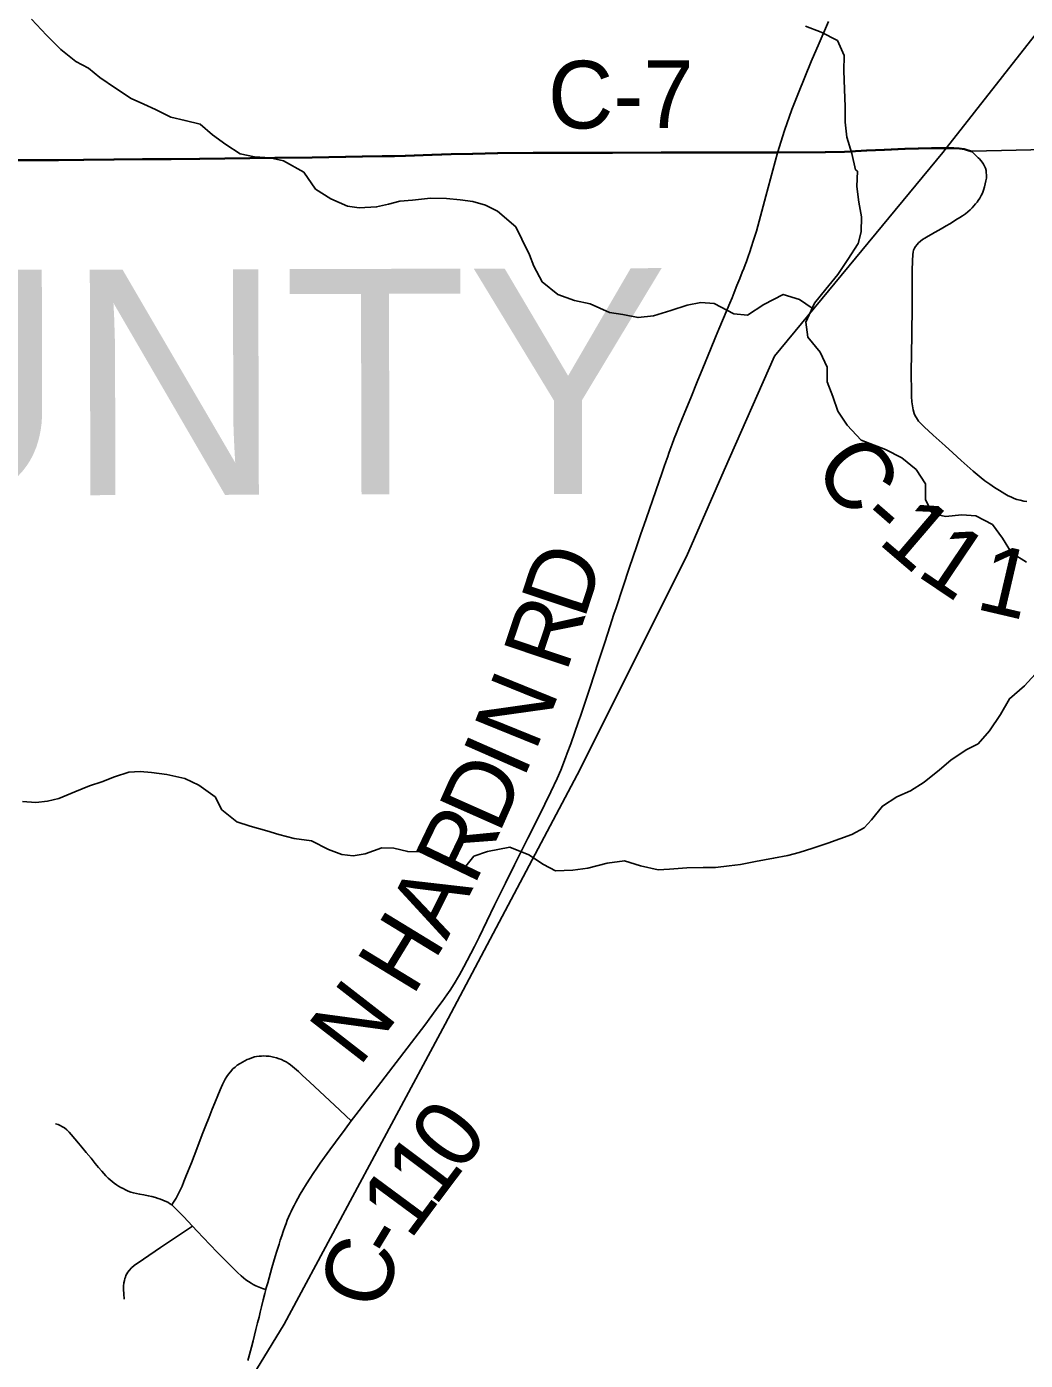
# Model space of a CAD drawing. Extents: x -87 to 2145, y -2128 to 440.
# Drawn here: x 210.91 to 233.05, y 184.67 to 214.23 of the extents above; entities that cross this region are included whole.
import ezdxf

# ---------------------------------------------------------------- set-up
doc = ezdxf.new("R2010")
doc.units = 0
for name, color, linetype in [('GM_X_County_Road', 7, 'Continuous'), ('GM_X_County_Road_Text', 7, 'Continuous'), ('GM_X_County_Text', 7, 'Continuous'), ('GM_X_Minor_River', 7, 'Continuous'), ('GM_X_Rail_Line', 7, 'Continuous'), ('GM_X_Township', 7, 'Continuous'), ('GM_X_Township_Road', 7, 'Continuous'), ('SH_Cut_Line', 7, 'Continuous')]:
    doc.layers.add(name, color=color, linetype=linetype)

msp = doc.modelspace()

# ---------------------------------------------------------------- linework, layer by layer
at = {"layer": 'GM_X_County_Road'}
msp.add_line((215.809, 184.661), (215.824, 184.715), dxfattribs=at)
for points in [[(227.55, 211.43), (227.707, 211.93), (227.872, 212.392), (228.014, 212.759), (228.302, 213.456), (228.477, 213.863), (228.684, 214.345)], [(210.417, 211.262), (211.04, 211.262), (211.614, 211.262), (212.172, 211.267), (212.844, 211.276), (213.484, 211.282), (214.107, 211.284), (214.746, 211.292), (215.303, 211.298), (216.419, 211.313), (217.239, 211.322), (218.354, 211.346), (218.797, 211.349), (219.059, 211.351), (219.306, 211.357), (219.502, 211.364), (219.895, 211.379), (220.108, 211.386), (220.321, 211.392), (220.796, 211.402), (221.353, 211.414), (221.943, 211.421), (222.139, 211.422), (222.287, 211.422), (222.435, 211.423), (222.795, 211.426), (223.352, 211.426), (223.894, 211.426), (224.271, 211.428), (224.976, 211.431), (225.452, 211.429), (225.649, 211.429), (226.14, 211.433), (226.615, 211.435), (227.55, 211.43)], [(222.891, 198.124), (222.969, 198.328), (223.143, 198.824), (223.185, 198.948), (223.293, 199.275), (223.396, 199.587), (223.577, 200.131), (223.628, 200.287), (223.714, 200.552), (223.789, 200.786), (223.927, 201.206), (223.973, 201.346), (224.273, 202.249), (224.423, 202.7), (224.515, 202.963), (224.641, 203.318), (224.853, 203.94), (224.994, 204.344), (225.042, 204.478), (225.079, 204.586), (225.118, 204.697), (225.146, 204.777), (225.174, 204.858), (225.22, 204.977), (225.265, 205.097), (225.315, 205.227), (225.365, 205.355), (225.433, 205.518), (225.5, 205.68), (225.63, 206.002), (225.771, 206.355), (225.897, 206.661), (226.064, 207.069), (226.177, 207.347), (226.251, 207.525), (226.353, 207.768), (226.494, 208.102), (226.544, 208.221), (226.589, 208.332), (226.654, 208.493), (226.717, 208.647), (226.771, 208.784), (226.806, 208.87), (226.834, 208.946), (226.863, 209.022), (226.902, 209.131), (226.937, 209.234), (226.971, 209.335), (227.021, 209.493), (227.084, 209.697), (227.292, 210.47), (227.55, 211.43)], [(227.55, 211.43), (228.614, 211.436), (229.041, 211.445), (229.531, 211.473), (229.924, 211.492), (230.381, 211.511), (230.675, 211.521), (230.97, 211.53), (231.23, 211.53), (231.295, 211.53), (231.469, 211.528), (231.587, 211.52), (231.699, 211.502), (231.786, 211.476), (231.864, 211.45)], [(231.864, 211.45), (231.927, 211.394), (231.969, 211.351), (231.999, 211.323), (232.027, 211.295), (232.058, 211.262), (232.088, 211.223), (232.116, 211.182), (232.138, 211.139), (232.16, 211.089), (232.175, 211.041), (232.179, 210.993), (232.184, 210.937), (232.182, 210.872), (232.173, 210.813), (232.158, 210.742), (232.142, 210.679), (232.121, 210.607), (232.095, 210.538), (232.069, 210.485), (232.036, 210.425), (232.004, 210.377), (231.975, 210.338), (231.945, 210.299), (231.906, 210.253), (231.867, 210.212), (231.826, 210.171), (231.769, 210.123), (231.717, 210.082), (231.654, 210.036), (231.591, 209.995), (231.509, 209.943), (231.433, 209.897), (231.372, 209.86), (231.294, 209.815), (231.216, 209.769), (231.129, 209.719), (231.034, 209.667), (230.955, 209.624), (230.89, 209.587), (230.817, 209.542), (230.767, 209.507), (230.723, 209.474), (230.68, 209.435), (230.647, 209.398), (230.615, 209.355), (230.591, 209.316), (230.569, 209.277), (230.556, 209.227), (230.552, 209.177), (230.543, 209.04), (230.534, 208.827), (230.537, 208.604), (230.537, 207.983), (230.519, 206.924), (230.517, 206.638), (230.517, 206.43), (230.519, 206.252), (230.519, 206.145), (230.524, 206.032), (230.532, 205.913), (230.543, 205.82), (230.558, 205.733), (230.582, 205.653), (230.604, 205.603), (230.63, 205.557), (230.654, 205.52), (230.678, 205.485), (230.712, 205.449), (230.758, 205.403), (230.814, 205.351), (230.903, 205.268), (231.003, 205.177), (231.268, 204.936), (231.439, 204.782), (231.622, 204.615), (231.758, 204.492), (231.889, 204.377), (231.98, 204.298), (232.067, 204.227), (232.149, 204.164), (232.262, 204.084), (232.366, 204.014), (232.475, 203.945), (232.594, 203.871), (232.665, 203.832), (232.722, 203.804), (232.796, 203.771), (232.858, 203.75), (232.933, 203.73), (233.011, 203.712), (233.077, 203.702)], [(218.103, 189.976), (218.208, 190.112), (218.429, 190.398), (218.683, 190.729), (219.515, 191.806), (219.731, 192.095), (219.983, 192.44), (220.044, 192.523), (220.118, 192.623), (220.224, 192.768), (220.294, 192.87), (220.346, 192.952), (220.404, 193.048), (220.456, 193.135), (220.502, 193.213), (220.548, 193.293), (220.6, 193.389), (220.673, 193.527), (220.835, 193.842), (220.936, 194.048), (221.281, 194.756), (221.519, 195.242), (221.724, 195.652), (222.02, 196.238), (222.264, 196.721), (222.529, 197.267), (222.667, 197.565), (222.746, 197.745), (222.852, 198.022), (222.891, 198.124)], [(216.209, 186.234), (216.22, 186.275), (216.251, 186.383), (216.281, 186.494), (216.311, 186.607), (216.344, 186.718), (216.381, 186.841), (216.418, 186.965), (216.454, 187.085), (216.502, 187.241), (216.53, 187.328), (216.565, 187.429), (216.593, 187.521), (216.63, 187.627), (216.659, 187.703), (216.685, 187.77), (216.715, 187.841), (216.741, 187.905), (216.769, 187.963), (216.803, 188.034), (216.834, 188.102), (216.871, 188.172), (216.915, 188.251), (216.971, 188.35), (217.03, 188.447), (217.112, 188.58), (217.192, 188.705), (217.259, 188.807), (217.338, 188.925), (217.416, 189.04), (217.509, 189.17), (217.631, 189.335), (217.755, 189.504), (217.965, 189.793), (218.103, 189.976)], [(215.824, 184.715), (215.888, 184.955), (215.927, 185.101), (215.958, 185.225), (215.99, 185.35), (216.027, 185.498), (216.058, 185.624), (216.086, 185.737), (216.114, 185.852), (216.151, 186.006), (216.186, 186.147), (216.209, 186.234)]]:
    msp.add_lwpolyline(points, dxfattribs=at)
at = {"layer": 'GM_X_Minor_River'}
for points in [[(217.049, 211.002), (216.601, 211.256), (216.302, 211.323), (215.96, 211.34), (215.641, 211.407), (215.324, 211.615), (215.027, 211.833), (214.751, 212.07), (214.421, 212.147), (214.101, 212.224), (213.763, 212.393), (213.504, 212.509), (213.226, 212.635), (212.879, 212.864), (212.533, 213.103), (212.276, 213.309), (211.998, 213.456), (211.662, 213.725), (211.347, 214.043), (211.013, 214.393)], [(229.282, 211.055), (229.198, 211.413), (229.086, 211.778), (229.052, 212.11), (229.05, 212.452), (229.038, 212.845), (229.026, 213.248), (229.033, 213.59), (228.88, 213.925), (228.522, 214.104), (228.173, 214.242)], [(228.319, 207.986), (228.039, 208.183), (227.68, 208.292), (227.252, 208.07), (226.885, 207.836), (226.584, 207.863), (226.147, 208.094), (225.856, 208.111), (225.553, 208.057), (225.188, 207.934), (224.804, 207.822), (224.461, 207.779), (224.121, 207.847), (223.83, 207.894), (223.402, 208.084), (223.052, 208.162), (222.682, 208.291), (222.337, 208.571), (222.153, 208.917), (222.058, 209.171), (221.885, 209.517), (221.75, 209.791), (221.345, 210.142), (221.077, 210.269), (220.797, 210.356), (220.516, 210.392), (220.215, 210.419), (219.863, 210.427), (219.46, 210.385), (219.178, 210.361), (218.925, 210.297), (218.663, 210.232), (218.28, 210.21), (218.019, 210.246), (217.651, 210.415), (217.314, 210.624), (217.049, 211.002)], [(229.282, 211.055), (229.328, 211.024), (229.31, 210.682), (229.353, 210.339), (229.416, 210.015), (229.409, 209.683), (229.343, 209.423), (229.114, 209.066), (228.886, 208.738), (228.627, 208.412), (228.369, 208.096), (228.179, 207.677), (228.222, 207.344), (228.496, 207.016), (228.65, 206.681), (228.653, 206.359), (228.777, 206.034), (228.89, 205.709), (229.094, 205.393), (229.409, 205.064)], [(229.409, 205.064), (229.946, 204.856), (230.305, 204.671), (230.623, 204.416), (230.83, 204.092), (230.836, 203.751), (230.983, 203.437), (231.274, 203.374), (231.635, 203.41), (231.946, 203.386), (232.315, 203.191), (232.543, 202.887), (232.74, 202.563), (233.069, 202.359)], [(229.47, 196.467), (229.634, 196.645), (229.878, 196.953), (230.201, 197.16), (230.504, 197.287), (230.807, 197.484), (231.141, 197.752), (231.394, 197.97), (231.738, 198.197), (232.001, 198.334), (232.255, 198.622), (232.499, 198.981), (232.694, 199.33), (233.028, 199.617), (233.262, 199.876), (233.365, 200.126), (233.63, 200.464), (233.854, 200.813), (234.158, 201.101), (234.5, 201.167), (234.751, 201.174), (235.093, 201.251), (235.474, 201.246)], [(229.47, 196.467), (229.197, 196.319), (228.67, 196.13), (228.336, 196.016), (228.032, 195.923), (227.78, 195.858), (227.467, 195.794), (227.063, 195.723), (226.73, 195.66), (226.478, 195.625), (226.175, 195.592), (225.904, 195.587), (225.542, 195.585), (225.159, 195.554), (224.907, 195.539), (224.517, 195.628), (224.157, 195.737), (223.774, 195.685), (223.349, 195.574), (223.017, 195.531), (222.634, 195.519), (222.366, 195.656), (222.039, 195.874), (221.62, 196.044), (221.125, 195.945), (220.821, 195.841), (220.615, 195.584), (220.264, 195.642), (219.957, 195.87), (219.687, 195.936), (219.356, 195.944), (219.046, 196.021), (218.784, 196.027), (218.409, 195.895), (218.147, 195.85), (217.896, 195.876), (217.597, 195.993), (217.219, 196.182), (216.838, 196.231), (216.498, 196.319), (216.229, 196.406), (215.859, 196.504), (215.569, 196.601), (215.233, 196.87), (215.089, 197.155), (214.722, 197.414), (214.414, 197.562), (214.014, 197.651), (213.673, 197.699), (213.422, 197.715), (213.17, 197.701), (212.856, 197.597), (212.572, 197.493), (212.299, 197.399), (211.974, 197.265), (211.619, 197.122), (211.366, 197.058), (211.114, 197.033), (210.813, 197.05)]]:
    msp.add_lwpolyline(points, dxfattribs=at)
at = {"layer": 'GM_X_Rail_Line'}
for points in [[(231.215, 211.437), (234.568, 215.709)], [(231.215, 211.437), (227.484, 206.926), (226.367, 204.401), (225.533, 202.485), (224.34, 200.099), (223.181, 197.771), (220.183, 192.118), (216.618, 185.472), (214.856, 182.587), (213.005, 179.547), (212.156, 177.992), (211.541, 175.876), (211.231, 174.628), (211.251, 173.342), (211.443, 172.568), (212.989, 169.799), (214.598, 168.117), (215.987, 166.693), (216.99, 165.879), (217.391, 165.382), (217.686, 164.673), (217.994, 163.659), (219.01, 157.944)]]:
    msp.add_lwpolyline(points, dxfattribs=at)
at = {"layer": 'GM_X_Township'}
for points in [[(210.411, 211.277), (211.034, 211.277), (211.608, 211.276), (212.166, 211.282), (212.838, 211.291), (213.477, 211.296), (214.101, 211.298), (214.74, 211.306), (215.297, 211.313), (216.412, 211.328), (217.233, 211.336), (218.348, 211.36), (218.791, 211.363), (219.053, 211.365), (219.299, 211.371), (219.496, 211.378), (219.889, 211.393), (220.102, 211.401), (220.315, 211.406), (220.79, 211.417), (221.347, 211.428), (221.937, 211.435), (222.133, 211.436), (222.281, 211.436), (222.428, 211.437), (222.789, 211.44), (223.346, 211.44), (223.888, 211.44), (224.265, 211.442), (224.97, 211.445), (225.446, 211.443), (225.643, 211.444), (226.134, 211.447), (226.609, 211.449), (227.544, 211.444), (228.608, 211.45), (229.034, 211.459), (229.525, 211.487), (229.918, 211.506), (230.375, 211.525), (230.669, 211.535), (230.964, 211.544), (231.224, 211.544), (231.289, 211.544), (231.463, 211.542), (231.58, 211.534), (231.693, 211.517), (231.78, 211.49), (231.858, 211.465), (252.829, 211.94)], [(252.829, 211.94), (231.858, 211.465), (231.78, 211.49), (231.693, 211.517), (231.58, 211.534), (231.463, 211.542), (231.289, 211.544), (231.224, 211.544), (230.964, 211.544), (230.669, 211.535), (230.375, 211.525), (229.918, 211.506), (229.525, 211.487), (229.034, 211.459), (228.608, 211.45), (227.544, 211.444), (226.609, 211.449), (226.134, 211.447), (225.643, 211.444), (225.446, 211.443), (224.97, 211.445), (224.265, 211.442), (223.888, 211.44), (223.346, 211.44), (222.789, 211.44), (222.428, 211.437), (222.281, 211.436), (222.133, 211.436), (221.937, 211.435), (221.347, 211.428), (220.79, 211.417), (220.315, 211.406), (220.102, 211.401), (219.889, 211.393), (219.496, 211.378), (219.299, 211.371), (219.053, 211.365), (218.791, 211.363), (218.348, 211.36), (217.233, 211.336), (216.412, 211.328), (215.297, 211.313), (214.74, 211.306), (214.101, 211.298), (213.477, 211.296), (212.838, 211.291), (212.166, 211.282), (211.608, 211.276), (211.034, 211.277), (210.411, 211.277)]]:
    msp.add_lwpolyline(points, dxfattribs=at)
at = {"layer": 'GM_X_Township_Road'}
for points in [[(214.123, 188.11), (214.164, 188.174), (214.194, 188.22), (214.22, 188.263), (214.268, 188.352), (214.311, 188.439), (214.351, 188.528), (214.392, 188.628), (214.437, 188.743), (214.485, 188.864), (214.559, 189.046), (214.68, 189.357), (214.8, 189.669), (214.873, 189.858), (214.952, 190.054), (215.023, 190.234), (215.08, 190.372), (215.148, 190.538), (215.199, 190.659), (215.251, 190.78), (215.281, 190.843), (215.311, 190.899), (215.344, 190.961), (215.381, 191.013), (215.425, 191.064), (215.481, 191.125), (215.527, 191.167), (215.577, 191.206), (215.642, 191.248), (215.689, 191.277), (215.743, 191.306), (215.796, 191.332), (215.848, 191.353), (215.902, 191.373), (215.961, 191.391), (216.004, 191.399), (216.061, 191.408), (216.113, 191.412), (216.163, 191.413), (216.215, 191.412), (216.28, 191.406), (216.323, 191.399), (216.379, 191.389), (216.445, 191.373), (216.505, 191.353), (216.555, 191.334), (216.607, 191.308), (216.66, 191.28), (216.705, 191.251), (216.758, 191.216), (216.8, 191.182), (216.848, 191.143), (216.931, 191.067), (217.024, 190.982), (217.174, 190.839), (217.406, 190.622), (217.735, 190.319), (218.103, 189.976)], [(211.545, 189.911), (211.602, 189.892), (211.652, 189.87), (211.699, 189.846), (211.743, 189.819), (211.797, 189.775), (211.849, 189.722), (211.895, 189.672), (211.977, 189.573), (212.055, 189.479), (212.127, 189.393), (212.227, 189.275), (212.335, 189.145), (212.428, 189.03), (212.5, 188.943), (212.574, 188.859), (212.615, 188.811), (212.665, 188.756), (212.717, 188.707), (212.756, 188.668), (212.802, 188.629), (212.847, 188.592), (212.897, 188.557), (212.945, 188.529), (212.993, 188.501), (213.045, 188.472), (213.101, 188.444), (213.16, 188.418), (213.216, 188.396), (213.275, 188.379), (213.342, 188.366), (213.412, 188.353), (213.503, 188.336), (213.603, 188.316), (213.685, 188.297), (213.763, 188.275), (213.822, 188.255), (213.874, 188.238), (213.926, 188.219), (213.978, 188.197), (214.034, 188.169), (214.076, 188.143), (214.123, 188.11)], [(214.123, 188.11), (214.193, 188.049), (214.245, 187.997), (214.301, 187.936), (214.382, 187.854), (214.581, 187.641)], [(213.072, 186.019), (213.059, 186.142), (213.053, 186.238), (213.055, 186.31), (213.064, 186.385), (213.073, 186.437), (213.083, 186.477), (213.095, 186.512), (213.109, 186.548), (213.128, 186.583), (213.15, 186.618), (213.176, 186.657), (213.228, 186.715), (213.294, 186.77), (213.494, 186.91), (213.872, 187.166), (214.272, 187.436), (214.581, 187.641)], [(214.581, 187.641), (214.689, 187.527), (214.967, 187.234), (215.138, 187.06), (215.378, 186.813), (215.582, 186.61), (215.66, 186.539), (215.714, 186.493), (215.766, 186.452), (215.825, 186.411), (215.881, 186.376), (215.929, 186.348), (215.99, 186.315), (216.059, 186.285), (216.135, 186.259), (216.209, 186.234)]]:
    msp.add_lwpolyline(points, dxfattribs=at)
at = {"layer": 'SH_Cut_Line'}
msp.add_lwpolyline([(252.829, 211.94), (231.858, 211.465), (231.78, 211.49), (231.693, 211.517), (231.58, 211.534), (231.463, 211.542), (231.289, 211.544), (231.224, 211.544), (230.964, 211.544), (230.669, 211.535), (230.375, 211.525), (229.918, 211.506), (229.525, 211.487), (229.034, 211.459), (228.608, 211.45), (227.544, 211.444), (226.609, 211.449), (226.134, 211.447), (225.643, 211.444), (225.446, 211.443), (224.97, 211.445), (224.265, 211.442), (223.888, 211.44), (223.346, 211.44), (222.789, 211.44), (222.428, 211.437), (222.281, 211.436), (222.133, 211.436), (221.937, 211.435), (221.347, 211.428), (220.79, 211.417), (220.315, 211.406), (220.102, 211.401), (219.889, 211.393), (219.496, 211.378), (219.299, 211.371), (219.053, 211.365), (218.791, 211.363), (218.348, 211.36), (217.233, 211.336), (216.412, 211.328), (215.297, 211.313), (214.74, 211.306), (214.101, 211.298), (213.477, 211.296), (212.838, 211.291), (212.166, 211.282), (211.608, 211.276), (211.034, 211.277), (210.411, 211.277)], dxfattribs=at)

# ---------------------------------------------------------------- texts
at = {"layer": 'GM_X_County_Road_Text'}
for s, rotation, p in [('C-7', 0.2701, (222.466, 211.968)), ('C', 307.5888, (228.301, 204.424)), ('-', 318.9664, (229.275, 203.212)), ('1', 319.4634, (229.751, 202.798)), ('1', 326.0445, (230.603, 202.084)), ('D', 71.6709, (223.263, 201.061)), ('1', 346.8588, (231.912, 201.331)), ('R', 71.4422, (222.868, 199.887)), ('N', 67.9407, (222.181, 198.136)), ('I', 66.3023, (221.915, 197.528)), ('D', 66.0622, (221.377, 196.316)), ('R', 64.3409, (220.823, 195.16)), ('A', 63.1617, (220.212, 193.952)), ('H', 58.5996, (219.461, 192.712)), ('N', 52.1509, (218.274, 191.145)), ('0', 52.9927, (220.509, 188.789)), ('1', 53.0635, (219.954, 188.051)), ('1', 53.5319, (219.406, 187.31)), ('-', 58.8502, (219.108, 186.814)), ('C', 73.2574, (218.794, 185.725))]:
    msp.add_text(s, height=1.5, rotation=rotation, dxfattribs=at).set_placement(p)
at = {"layer": 'GM_X_County_Text'}
msp.add_text('MIAMI COUNTY', height=5, rotation=0.1487, dxfattribs=at).set_placement((175.742, 203.748))

doc.saveas('drawing.dxf')
